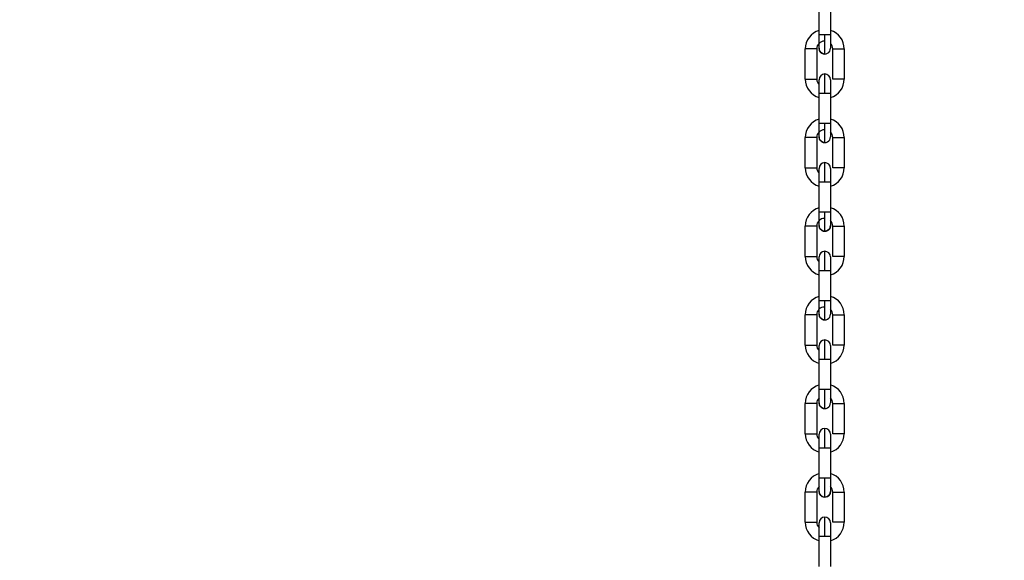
# Model space of a CAD drawing. Header units: inches. Extents: x 170 to 288, y 234 to 248.
# Tile 323 of 480: x 234.407 to 234.859, y 243.261 to 243.509. Entities that reach past the tile are written whole.
import ezdxf

# ---------------------------------------------------------------- set-up
doc = ezdxf.new("R2010")
doc.units = ezdxf.units.IN
doc.header["$LTSCALE"] = 0.25
doc.header["$MEASUREMENT"] = 0
doc.layers.add('ANNOTATIONS', color=1, linetype='Continuous')
doc.layers.add('STANDARD Z GUIDE MOTOR LH', color=7, linetype='Continuous')
doc.styles.add('ARIAL', font='arial.ttf', dxfattribs={"height": 0.09375})
doc.dimstyles.new('STANDARD$0', dxfattribs={"dimtxt": 0.09375, "dimasz": 0.09375, "dimexe": 0.03125, "dimexo": 0.046875, "dimgap": 0.09, "dimtad": 0, "dimtih": 1, "dimtoh": 1, "dimdec": 4, "dimzin": 0, "dimdsep": 46, "dimtxsty": 'ARIAL', "dimcen": 0.09, "dimadec": 0, "dimazin": 0, "dimtfac": 1, "dimtdec": 4, "dimtofl": 0, "dimtmove": 0, "dimatfit": 1, "dimfxl": 1, "dimtolj": 1, "dimtzin": 0, "dimarcsym": 0})

# ---------------------------------------------------------------- blocks, each defined once
blk = doc.blocks.new('*D51')
at = {"layer": 'ANNOTATIONS', "color": 0, "lineweight": -2, "transparency": 16777216}
for p, q in [((234.1246231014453, 244.1437778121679), (235.8395596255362, 244.1437778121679)), ((235.8083096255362, 244.0500278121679), (235.8083096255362, 242.2801168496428)), ((235.8083096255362, 240.2331944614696), (235.8083096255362, 242.0031054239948)), ((234.5308731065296, 240.1394444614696), (235.8395596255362, 240.1394444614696))]:
    blk.add_line(p, q, dxfattribs=at)
at = {"layer": 'ANNOTATIONS', "color": 0, "transparency": 16777216}
for points in [[(235.7926846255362, 244.0500278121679), (235.8239346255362, 244.0500278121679), (235.8083096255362, 244.1437778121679)], [(235.7926846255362, 240.2331944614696), (235.8239346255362, 240.2331944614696), (235.8083096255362, 240.1394444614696)]]:
    blk.add_solid(points, dxfattribs=at)
at = {"layer": 'defpoints', "color": 0, "transparency": 16777216}
for p in [(234.0777481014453, 244.1437778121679), (235.8083096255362, 244.1437778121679), (234.4839981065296, 240.1394444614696)]:
    blk.add_point(p, dxfattribs=at)
at = {"layer": 'ANNOTATIONS', "color": 0, "transparency": 16777216, "insert": (235.8083096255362, 242.1416111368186), "char_height": 0.09375, "attachment_point": 5, "style": 'ARIAL'}
blk.add_mtext('\\A1;OPENING HEIGHT', dxfattribs=at)

msp = doc.modelspace()

# ---------------------------------------------------------------- linework, layer by layer
at = {"layer": 'STANDARD Z GUIDE MOTOR LH'}
for p, q in [((234.7735320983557, 243.5018864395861), (234.773532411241, 243.5157972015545)), ((234.7787816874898, 243.5157971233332), (234.7787814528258, 243.5018863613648)), ((234.7672324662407, 243.4815557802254), (234.767232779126, 243.4954665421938)), ((234.7724821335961, 243.4954664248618), (234.7724818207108, 243.4815556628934)), ((234.7798308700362, 243.4815555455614), (234.7798311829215, 243.4954663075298)), ((234.7850805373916, 243.4954661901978), (234.7850802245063, 243.4815554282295)), ((234.7735312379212, 243.4612250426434), (234.7735315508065, 243.4751358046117)), ((234.7735315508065, 243.4751358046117), (234.7761561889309, 243.4751358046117)), ((234.7787809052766, 243.4751356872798), (234.7787805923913, 243.4612249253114)), ((234.7761559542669, 243.4612250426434), (234.7735312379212, 243.4612250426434)), ((234.7672316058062, 243.4408943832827), (234.7672319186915, 243.454805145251)), ((234.7724812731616, 243.4548050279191), (234.7724809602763, 243.4408942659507)), ((234.779830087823, 243.4408941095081), (234.779830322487, 243.4548048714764)), ((234.7850796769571, 243.4548047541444), (234.7850794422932, 243.4408939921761)), ((234.773530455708, 243.4205636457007), (234.773530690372, 243.434474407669)), ((234.7787800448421, 243.4344742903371), (234.7787798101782, 243.4205635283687)), ((234.767230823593, 243.4002329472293), (234.767231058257, 243.4141437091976)), ((234.7724804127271, 243.4141436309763), (234.7724801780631, 243.4002328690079)), ((234.7798292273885, 243.4002327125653), (234.7798295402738, 243.4141434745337)), ((234.7850788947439, 243.4141433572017), (234.7850785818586, 243.4002325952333)), ((234.7735295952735, 243.3799022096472), (234.7735299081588, 243.3938129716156)), ((234.7787792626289, 243.3938128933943), (234.7787789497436, 243.3799021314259)), ((234.7672299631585, 243.3595715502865), (234.7672302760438, 243.3734823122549)), ((234.7724796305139, 243.3734821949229), (234.7724793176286, 243.3595714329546)), ((234.779828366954, 243.3595712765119), (234.7798286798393, 243.3734820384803)), ((234.7850780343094, 243.373481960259), (234.7850777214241, 243.3595711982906)), ((234.7735288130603, 243.3392408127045), (234.7735290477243, 243.3531515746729)), ((234.7735290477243, 243.3531515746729), (234.77615376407, 243.3531515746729)), ((234.7787784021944, 243.3531514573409), (234.7787780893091, 243.3392406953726)), ((234.7761534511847, 243.3392408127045), (234.7735288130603, 243.3392408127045)), ((234.7672291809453, 243.3189101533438), (234.7672294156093, 243.3328209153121)), ((234.7724787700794, 243.3328207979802), (234.7724784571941, 243.3189100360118)), ((234.7798275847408, 243.3189098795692), (234.7798278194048, 243.3328206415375)), ((234.7850771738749, 243.3328205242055), (234.7850769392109, 243.3189097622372)), ((234.7735283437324, 243.3163925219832), (234.7735283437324, 243.3186580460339)), ((234.7735279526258, 243.2985794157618), (234.7735282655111, 243.3124901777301)), ((234.7787775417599, 243.3124900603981), (234.7787773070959, 243.2985792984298)), ((234.7672283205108, 243.2782487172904), (234.7672286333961, 243.2921594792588)), ((234.7724779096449, 243.2921594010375), (234.7724776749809, 243.2782486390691)), ((234.7798267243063, 243.2782484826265), (234.7798270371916, 243.2921592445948)), ((234.7850763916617, 243.2921591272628), (234.7850760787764, 243.2782483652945)), ((234.7735270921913, 243.2579179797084), (234.7735274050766, 243.2718287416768)), ((234.7787767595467, 243.2718286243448), (234.7787764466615, 243.2579178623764))]:
    msp.add_line(p, q, dxfattribs=at)
at = {"layer": 'STANDARD Z GUIDE MOTOR LH', "flags": 128}
for points in [[(234.7735319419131, 243.495718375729), (234.7735319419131, 243.4961879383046), (234.7735320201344, 243.4967579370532), (234.7735320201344, 243.4995260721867), (234.7735320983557, 243.500683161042), (234.7735320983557, 243.5018864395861)], [(234.7761567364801, 243.5018864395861), (234.7751523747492, 243.5018864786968), (234.7737318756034, 243.5018864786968), (234.7735320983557, 243.5018864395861)], [(234.7761565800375, 243.4930936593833), (234.7761565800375, 243.4945755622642), (234.7761566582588, 243.4956690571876), (234.7761566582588, 243.4970014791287), (234.7761567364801, 243.4985216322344), (234.7761567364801, 243.5018864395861)], [(234.7787814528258, 243.5018863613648), (234.7785816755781, 243.5018863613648), (234.7780126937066, 243.5018864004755), (234.7771611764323, 243.5018864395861), (234.7761567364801, 243.5018864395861)], [(234.7787814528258, 243.5018863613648), (234.7787814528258, 243.5006830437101), (234.7787813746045, 243.4995259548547), (234.7787813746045, 243.4975248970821), (234.7787812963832, 243.4967578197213), (234.7787812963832, 243.4957182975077)], [(234.7724821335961, 243.4954664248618), (234.7722822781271, 243.4954664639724), (234.7717133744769, 243.4954665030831), (234.7708618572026, 243.4954665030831), (234.7698574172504, 243.4954665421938), (234.767232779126, 243.4954665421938)], [(234.7761565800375, 243.4930936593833), (234.7751521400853, 243.4932934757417), (234.7743007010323, 243.4938624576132), (234.7737317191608, 243.4947139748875), (234.7735319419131, 243.495718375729)], [(234.7798311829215, 243.4954663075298), (234.781451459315, 243.4954663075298), (234.7824558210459, 243.4954662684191), (234.7834602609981, 243.4954662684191), (234.7843117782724, 243.4954662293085), (234.7848807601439, 243.4954661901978), (234.7850805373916, 243.4954661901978)], [(234.7672324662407, 243.4815557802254), (234.7698571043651, 243.4815557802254), (234.7708615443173, 243.4815557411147), (234.7717130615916, 243.4815557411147), (234.7722820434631, 243.4815557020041), (234.7724818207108, 243.4815556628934)], [(234.7735315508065, 243.4751358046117), (234.7735315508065, 243.4763391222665), (234.7735316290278, 243.4774961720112), (234.7735316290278, 243.4808341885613), (234.7735317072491, 243.4811851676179)], [(234.7735316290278, 243.4808341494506), (234.7735317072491, 243.4811851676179), (234.7735317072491, 243.4813036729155)], [(234.7761561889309, 243.4751358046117), (234.7761562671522, 243.4768511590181), (234.7761562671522, 243.4785005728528), (234.7761563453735, 243.4800207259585), (234.7761563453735, 243.4824465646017), (234.7761564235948, 243.483259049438), (234.7761564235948, 243.48392831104)], [(234.7787809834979, 243.4813035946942), (234.7787809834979, 243.4785622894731), (234.7787809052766, 243.4774958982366), (234.7787809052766, 243.4751355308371)], [(234.7850802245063, 243.4815554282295), (234.7848804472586, 243.4815554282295), (234.7843114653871, 243.4815554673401), (234.7834599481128, 243.4815555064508), (234.7824555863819, 243.4815555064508), (234.7814511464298, 243.4815555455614), (234.7798308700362, 243.4815555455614)], [(234.7761561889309, 243.4751358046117), (234.7771606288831, 243.4751357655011), (234.7780121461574, 243.4751357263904), (234.7785811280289, 243.4751357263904), (234.7787809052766, 243.4751356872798)], [(234.7735311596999, 243.4550569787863), (234.7735311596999, 243.4577982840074), (234.7735312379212, 243.4588646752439), (234.7735312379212, 243.4612250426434)], [(234.776155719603, 243.4524322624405), (234.7761557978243, 243.4526012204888), (234.7761557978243, 243.4550076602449), (234.7761558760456, 243.456340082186), (234.7761558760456, 243.4595096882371), (234.7761559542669, 243.4612250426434)], [(234.7787805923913, 243.4612249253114), (234.7785808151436, 243.4612249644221), (234.7780118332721, 243.4612249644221), (234.7771603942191, 243.4612250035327), (234.7761559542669, 243.4612250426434)], [(234.7787805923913, 243.4612249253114), (234.7787805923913, 243.4588645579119), (234.77878051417, 243.4577981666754), (234.77878051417, 243.4550568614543)], [(234.7724812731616, 243.4548050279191), (234.7722814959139, 243.4548050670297), (234.7717125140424, 243.4548050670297), (234.7708609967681, 243.4548051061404), (234.7698565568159, 243.4548051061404), (234.768852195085, 243.454805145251), (234.7672319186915, 243.454805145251)], [(234.776155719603, 243.4524322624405), (234.7751513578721, 243.4526320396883), (234.7742998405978, 243.4532010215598), (234.7737309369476, 243.4540525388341), (234.7735311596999, 243.4550569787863)], [(234.779830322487, 243.4548048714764), (234.7800300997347, 243.4548048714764), (234.7805990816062, 243.4548049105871), (234.7814505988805, 243.4548048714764), (234.7824550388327, 243.4548048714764), (234.7834594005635, 243.4548048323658), (234.7843109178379, 243.4548048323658), (234.7848798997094, 243.4548047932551), (234.7850796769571, 243.4548047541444)], [(234.7672316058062, 243.4408943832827), (234.7688518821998, 243.4408943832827), (234.7698563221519, 243.440894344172), (234.7708607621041, 243.440894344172), (234.7717122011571, 243.4408943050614), (234.7722811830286, 243.4408943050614), (234.7724809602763, 243.4408942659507)], [(234.7735307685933, 243.4383767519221), (234.7735308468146, 243.4388356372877), (234.7735308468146, 243.4406422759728)], [(234.7761554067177, 243.4344743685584), (234.7761554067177, 243.4361897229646), (234.776155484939, 243.43783917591), (234.776155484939, 243.4406916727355), (234.7761555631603, 243.4417851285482), (234.7761555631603, 243.4432669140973)], [(234.7787802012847, 243.4406421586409), (234.7787802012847, 243.4396026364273)], [(234.7850794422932, 243.4408939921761), (234.7848795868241, 243.4408940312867), (234.7843106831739, 243.4408940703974), (234.7834591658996, 243.4408940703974), (234.7824547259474, 243.4408941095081), (234.7814502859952, 243.4408941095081), (234.7805988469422, 243.4408941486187), (234.7800298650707, 243.4408941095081), (234.779830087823, 243.4408941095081)], [(234.773530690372, 243.434474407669), (234.7735307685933, 243.4356776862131), (234.7735307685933, 243.4379010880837), (234.7735308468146, 243.4388357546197)], [(234.7787801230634, 243.4356776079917), (234.7787800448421, 243.4344742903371)], [(234.7787802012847, 243.4396027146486), (234.7787801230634, 243.4388356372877)], [(234.7787801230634, 243.4388355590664), (234.7787801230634, 243.4356774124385)], [(234.773530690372, 243.434474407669), (234.7751509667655, 243.434474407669), (234.7761554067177, 243.4344743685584)], [(234.7761554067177, 243.4344743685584), (234.7771598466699, 243.4344743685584), (234.7780112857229, 243.4344743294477), (234.7785802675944, 243.4344742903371), (234.7787800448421, 243.4344742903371)], [(234.7735302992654, 243.4143955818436), (234.7735302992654, 243.4154351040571), (234.7735303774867, 243.416202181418), (234.7735303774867, 243.4193603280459), (234.773530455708, 243.4205636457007)], [(234.7761550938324, 243.42056360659), (234.7751506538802, 243.4205636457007), (234.773530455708, 243.4205636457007)], [(234.7761549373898, 243.4117708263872), (234.7761549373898, 243.4132527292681), (234.7761550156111, 243.4143462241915), (234.7761550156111, 243.4171987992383), (234.7761550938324, 243.4188482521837), (234.7761550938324, 243.42056360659)], [(234.7787798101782, 243.4205635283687), (234.7785799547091, 243.4205635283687), (234.7780110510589, 243.4205635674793), (234.7771595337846, 243.42056360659), (234.7761550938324, 243.42056360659)], [(234.7787798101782, 243.4205635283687), (234.7787797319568, 243.4193602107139), (234.7787797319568, 243.4171367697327), (234.7787796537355, 243.416202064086), (234.7787796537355, 243.4143954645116)], [(234.7724804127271, 243.4141436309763), (234.7722806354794, 243.4141436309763), (234.7717116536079, 243.414143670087), (234.7708602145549, 243.414143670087), (234.7698557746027, 243.4141437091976), (234.7688513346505, 243.4141437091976), (234.7679998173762, 243.4141437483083), (234.767430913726, 243.4141437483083), (234.767231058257, 243.4141437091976)], [(234.7761549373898, 243.4117708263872), (234.7751504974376, 243.4119706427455), (234.7742990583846, 243.4125396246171), (234.7737300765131, 243.4133911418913), (234.7735302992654, 243.4143955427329)], [(234.7787796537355, 243.4143954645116), (234.7785798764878, 243.4133910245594), (234.7780108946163, 243.4125395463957), (234.777159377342, 243.4119706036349), (234.7761549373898, 243.4117708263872)], [(234.7798295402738, 243.4141434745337), (234.781449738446, 243.4141434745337), (234.7824541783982, 243.414143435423), (234.7834586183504, 243.414143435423), (234.7843101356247, 243.4141433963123), (234.7848790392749, 243.4141433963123), (234.7850788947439, 243.4141433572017)], [(234.767230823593, 243.4002329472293), (234.7674306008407, 243.4002329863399), (234.7688510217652, 243.4002329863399), (234.7708599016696, 243.4002329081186), (234.7717114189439, 243.4002329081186), (234.7722803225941, 243.4002328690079), (234.7724801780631, 243.4002328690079)], [(234.7735299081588, 243.3938129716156), (234.7735299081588, 243.3961733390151), (234.7735299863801, 243.397239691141), (234.7735299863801, 243.3999808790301)], [(234.7761545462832, 243.3938129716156), (234.7761546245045, 243.3955283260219), (234.7761546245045, 243.3986978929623), (234.7761547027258, 243.4000302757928), (234.7761547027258, 243.4026054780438)], [(234.7787793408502, 243.3999807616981), (234.7787793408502, 243.397239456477), (234.7787792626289, 243.3961730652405), (234.7787792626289, 243.393812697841)], [(234.7850785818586, 243.4002325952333), (234.7848788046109, 243.400232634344), (234.7843098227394, 243.400232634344), (234.7834583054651, 243.4002326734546), (234.7824538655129, 243.4002326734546), (234.7814495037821, 243.4002327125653), (234.7798292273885, 243.4002327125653)], [(234.7787793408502, 243.397239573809), (234.7787792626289, 243.3961732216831)], [(234.7735299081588, 243.3938129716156), (234.7737296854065, 243.3938130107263), (234.774298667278, 243.3938130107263), (234.775150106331, 243.3938129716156), (234.7761545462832, 243.3938129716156)], [(234.7761545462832, 243.3938129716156), (234.7771589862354, 243.3938129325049), (234.7780105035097, 243.3938129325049), (234.7785794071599, 243.3938128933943), (234.7787792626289, 243.3938128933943)], [(234.7735295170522, 243.3737341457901), (234.7735295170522, 243.3775418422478), (234.7735295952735, 243.3786988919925), (234.7735295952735, 243.3799022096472)], [(234.7761543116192, 243.3799022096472), (234.7751498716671, 243.3799022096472), (234.7742983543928, 243.3799022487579), (234.7737293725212, 243.3799022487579), (234.7735295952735, 243.3799022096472)], [(234.7761540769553, 243.3711094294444), (234.7761540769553, 243.3717787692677), (234.7761541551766, 243.3725913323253), (234.7761541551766, 243.3750172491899), (234.7761542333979, 243.3765374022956), (234.7761542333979, 243.3781868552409), (234.7761543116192, 243.3799022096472)], [(234.7787789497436, 243.3799021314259), (234.7785791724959, 243.3799021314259), (234.7780101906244, 243.3799021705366), (234.7771586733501, 243.3799021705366), (234.7761543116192, 243.3799022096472)], [(234.7787789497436, 243.3799021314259), (234.7787789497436, 243.3786988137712), (234.7787788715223, 243.3775417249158), (234.7787788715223, 243.3747735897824), (234.778778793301, 243.3742035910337), (234.778778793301, 243.3737340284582)], [(234.7724796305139, 243.3734821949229), (234.7722797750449, 243.3734822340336), (234.7717108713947, 243.3734822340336), (234.7708593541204, 243.3734822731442), (234.7698549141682, 243.3734823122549), (234.7672302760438, 243.3734823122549)], [(234.7761540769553, 243.3711094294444), (234.7751497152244, 243.3713092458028), (234.7742981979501, 243.3718782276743), (234.7737292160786, 243.3727297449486), (234.7735295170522, 243.3737341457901)], [(234.7798286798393, 243.3734820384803), (234.780028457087, 243.3734820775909), (234.7814489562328, 243.3734820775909), (234.782453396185, 243.3734820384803), (234.7834577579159, 243.3734819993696), (234.7843092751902, 243.3734819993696), (234.7848782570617, 243.373481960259), (234.7850780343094, 243.373481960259)], [(234.7672299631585, 243.3595715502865), (234.7698546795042, 243.3595715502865), (234.7708590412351, 243.3595715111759), (234.7717105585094, 243.3595714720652), (234.7722795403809, 243.3595714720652), (234.7724793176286, 243.3595714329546)], [(234.7735290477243, 243.3531515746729), (234.7735290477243, 243.3543548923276), (234.7735291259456, 243.3555119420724), (234.7735291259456, 243.3582799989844), (234.7735292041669, 243.3588499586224)], [(234.7735291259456, 243.3582799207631), (234.7735292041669, 243.3588499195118), (234.7735292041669, 243.3593194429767)], [(234.77615376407, 243.3531515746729), (234.77615376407, 243.3565163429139), (234.7761538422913, 243.358036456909), (234.7761538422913, 243.3604623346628), (234.7761539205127, 243.3612748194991), (234.7761539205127, 243.3619440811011)], [(234.778778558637, 243.3593193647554), (234.778778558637, 243.359200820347), (234.7787784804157, 243.3588498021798), (234.7787784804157, 243.3555116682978), (234.7787784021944, 243.3543545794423), (234.7787784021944, 243.3531512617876)], [(234.7850777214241, 243.3595711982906), (234.7848779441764, 243.3595711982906), (234.7843089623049, 243.3595712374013), (234.7834575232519, 243.3595712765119), (234.7824530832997, 243.3595712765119), (234.7814486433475, 243.3595713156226), (234.7800282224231, 243.3595713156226), (234.779828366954, 243.3595712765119)], [(234.77615376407, 243.3531515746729), (234.7771581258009, 243.3531515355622), (234.7780096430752, 243.3531514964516), (234.7785786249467, 243.3531514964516), (234.7787784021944, 243.3531514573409)], [(234.7735286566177, 243.3330727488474), (234.7735286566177, 243.3348793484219), (234.773528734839, 243.3358140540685), (234.773528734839, 243.3380374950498), (234.7735288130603, 243.3392408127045)], [(234.7761532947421, 243.3304480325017), (234.7761532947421, 243.333023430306), (234.7761533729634, 243.3343558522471), (234.7761533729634, 243.3375254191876), (234.7761534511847, 243.3392408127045)], [(234.7787780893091, 243.3392406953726), (234.7785783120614, 243.3392407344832), (234.7780093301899, 243.3392407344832), (234.7771578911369, 243.3392407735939), (234.7761534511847, 243.3392408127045)], [(234.7787780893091, 243.3392406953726), (234.7787780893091, 243.336880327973), (234.7787780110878, 243.3358139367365), (234.7787780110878, 243.3330726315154)], [(234.7724787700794, 243.3328207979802), (234.7722789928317, 243.3328207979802), (234.7717100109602, 243.3328208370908), (234.7708584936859, 243.3328208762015), (234.769854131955, 243.3328208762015), (234.7688496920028, 243.3328209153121), (234.7672294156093, 243.3328209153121)], [(234.7761532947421, 243.330447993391), (234.7751488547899, 243.3306478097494), (234.7742973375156, 243.3312167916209), (234.7737284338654, 243.3320683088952), (234.7735286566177, 243.3330727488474)], [(234.7798278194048, 243.3328206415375), (234.7824525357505, 243.3328206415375), (234.7834569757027, 243.3328206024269), (234.7843084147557, 243.3328205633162), (234.7848773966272, 243.3328205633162), (234.7850771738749, 243.3328205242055)], [(234.7672291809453, 243.3189101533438), (234.7688493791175, 243.3189101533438), (234.7698538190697, 243.3189101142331), (234.7708582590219, 243.3189101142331), (234.7717097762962, 243.3189100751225), (234.7722786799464, 243.3189100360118), (234.7724784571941, 243.3189100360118)], [(234.7761529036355, 243.3124901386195), (234.7761529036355, 243.3142054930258), (234.7761529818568, 243.3158549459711), (234.7761529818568, 243.3173750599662), (234.7761530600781, 243.3187074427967), (234.7761530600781, 243.3212826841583)], [(234.7787776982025, 243.318657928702), (234.7787776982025, 243.3168513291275), (234.7787776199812, 243.3159166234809), (234.7787776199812, 243.3136931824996), (234.7787775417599, 243.3124898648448)], [(234.7850769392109, 243.3189097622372), (234.7848771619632, 243.3189098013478), (234.7843081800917, 243.3189098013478), (234.7834566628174, 243.3189098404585), (234.7824522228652, 243.3189098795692), (234.7798275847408, 243.3189098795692)], [(234.7735282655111, 243.3124901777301), (234.7735282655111, 243.3159168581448), (234.7735283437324, 243.3168515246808)], [(234.7735282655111, 243.3124901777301), (234.7751484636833, 243.3124901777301), (234.7761529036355, 243.3124901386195)], [(234.7761529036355, 243.3124901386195), (234.7771573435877, 243.3124901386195), (234.778008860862, 243.3124900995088), (234.7785777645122, 243.3124900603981), (234.7787775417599, 243.3124900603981)], [(234.7735277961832, 243.292411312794), (234.7735277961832, 243.2928808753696), (234.7735278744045, 243.2934508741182), (234.7735278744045, 243.2962190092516), (234.7735279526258, 243.2973760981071), (234.7735279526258, 243.2985794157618)], [(234.7761525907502, 243.2985793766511), (234.7751482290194, 243.2985794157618), (234.7735279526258, 243.2985794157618)], [(234.7761524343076, 243.2897865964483), (234.7761524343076, 243.2912684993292), (234.7761525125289, 243.2923619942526), (234.7761525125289, 243.2952145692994), (234.7761525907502, 243.2968640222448), (234.7761525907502, 243.2985793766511)], [(234.7787773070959, 243.2985792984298), (234.7785775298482, 243.2985792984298), (234.7780085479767, 243.2985793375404), (234.7771570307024, 243.2985793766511), (234.7761525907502, 243.2985793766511)], [(234.7787773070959, 243.2985792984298), (234.7787772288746, 243.2973759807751), (234.7787772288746, 243.2942178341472), (234.7787771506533, 243.2934507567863), (234.7787771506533, 243.2924112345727)], [(234.7724779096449, 243.2921594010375), (234.7722781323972, 243.2921594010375), (234.771709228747, 243.2921594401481), (234.7708577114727, 243.2921594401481), (234.7698532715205, 243.2921594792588), (234.7688488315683, 243.2921594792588), (234.767997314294, 243.2921595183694), (234.7674284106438, 243.2921595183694), (234.7672286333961, 243.2921594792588)], [(234.7761524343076, 243.2897865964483), (234.7751479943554, 243.2899864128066), (234.7742965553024, 243.2905553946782), (234.7737275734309, 243.2914069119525), (234.7735277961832, 243.292411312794)], [(234.7787771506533, 243.2924112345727), (234.7785773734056, 243.2914067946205), (234.7780083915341, 243.2905553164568), (234.7771568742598, 243.289986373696), (234.7761524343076, 243.2897865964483)], [(234.7798270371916, 243.2921592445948), (234.7814473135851, 243.2921592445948), (234.782451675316, 243.2921592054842), (234.7834561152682, 243.2921592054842), (234.7843076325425, 243.2921591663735), (234.784876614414, 243.2921591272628), (234.7850763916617, 243.2921591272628)], [(234.7672283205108, 243.2782487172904), (234.7674280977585, 243.2782487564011), (234.76799707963, 243.2782487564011), (234.7688485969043, 243.2782487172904), (234.7698529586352, 243.2782487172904), (234.7708573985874, 243.2782486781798), (234.7717089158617, 243.2782486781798), (234.7722778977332, 243.2782486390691), (234.7724776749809, 243.2782486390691)], [(234.7735274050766, 243.2718287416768), (234.7735274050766, 243.2730320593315), (234.7735274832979, 243.2741891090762), (234.7735274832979, 243.2778781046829)], [(234.7735274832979, 243.2778781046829), (234.7735275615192, 243.2779966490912)], [(234.776152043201, 243.2718287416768), (234.7761521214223, 243.273544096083), (234.7761521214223, 243.2751935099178), (234.7761521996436, 243.2767136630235), (234.7761521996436, 243.279951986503), (234.776152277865, 243.2804523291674), (234.776152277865, 243.2806212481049)], [(234.778776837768, 243.2779965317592), (234.778776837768, 243.2752553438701), (234.7787767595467, 243.2741889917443)], [(234.7850760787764, 243.2782483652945), (234.7848763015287, 243.2782483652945), (234.7843073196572, 243.2782484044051), (234.7834558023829, 243.2782484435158), (234.782451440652, 243.2782484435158), (234.7814470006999, 243.2782484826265), (234.7798267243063, 243.2782484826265)], [(234.778776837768, 243.2752552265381), (234.7787767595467, 243.2741888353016), (234.7787767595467, 243.2718284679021)], [(234.7735274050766, 243.2718287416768), (234.7737271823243, 243.2718287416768), (234.7742961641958, 243.2718287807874), (234.7751476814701, 243.2718287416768), (234.776152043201, 243.2718287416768)], [(234.776152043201, 243.2718287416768), (234.7771564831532, 243.2718287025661), (234.7780080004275, 243.2718287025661), (234.778576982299, 243.2718286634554), (234.7787767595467, 243.2718286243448)]]:
    msp.add_lwpolyline(points, dxfattribs=at)
at = {"layer": 'STANDARD Z GUIDE MOTOR LH'}
for centre, radius, start, end in [((234.776025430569, 243.4954663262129), 0.00879265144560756, 106.4727034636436, 179.9985925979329), ((234.7762878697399, 243.4954663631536), 0.008792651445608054, 359.9988299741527, 73.52471910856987), ((234.7760254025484, 243.4954663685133), 0.003543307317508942, 89.99882997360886, 179.9988299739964), ((234.7761566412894, 243.4957183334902), 0.002624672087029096, 179.9988299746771, 359.9994094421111), ((234.7762878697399, 243.4954663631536), 0.00354330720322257, 359.9988299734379, 45.27391868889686), ((234.7760251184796, 243.481555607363), 0.008792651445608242, 179.9988299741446, 253.5247191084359), ((234.7760251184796, 243.481555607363), 0.003543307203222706, 179.9988299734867, 225.2740657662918), ((234.7761563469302, 243.4813036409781), 0.002624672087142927, 359.979854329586, 179.9798341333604), ((234.7762875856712, 243.4815556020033), 0.008792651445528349, 286.4729408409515, 359.9988299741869), ((234.7760245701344, 243.4548049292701), 0.00879265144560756, 106.4727034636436, 179.9985925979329), ((234.7762870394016, 243.4548049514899), 0.008792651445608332, 359.9988299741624, 73.52471910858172), ((234.7760245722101, 243.4548049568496), 0.003543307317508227, 89.99882997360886, 179.9988299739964), ((234.7761558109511, 243.4550569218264), 0.002624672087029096, 179.9988299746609, 359.9994094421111), ((234.7762870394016, 243.4548049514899), 0.00354330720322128, 359.9988299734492, 45.27391868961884), ((234.7760242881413, 243.4408941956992), 0.008792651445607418, 179.9988299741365, 253.5247190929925), ((234.7760242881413, 243.4408941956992), 0.003543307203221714, 179.9988299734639, 225.2739186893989), ((234.7761555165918, 243.4406422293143), 0.002624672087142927, 359.979854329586, 179.9798341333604), ((234.7762867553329, 243.4408941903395), 0.008792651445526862, 286.4729408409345, 359.9988299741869), ((234.7760237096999, 243.4141434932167), 0.00879265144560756, 106.4727034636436, 179.9985925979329), ((234.7762862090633, 243.4141435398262), 0.00879265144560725, 359.9988299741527, 73.52471910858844), ((234.7760237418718, 243.4141435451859), 0.003543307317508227, 89.99882997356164, 179.9988299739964), ((234.7761549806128, 243.4143955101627), 0.002624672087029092, 179.9988299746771, 359.9988364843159), ((234.7762862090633, 243.4141435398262), 0.003543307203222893, 359.9988299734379, 45.27422797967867), ((234.776023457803, 243.4002327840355), 0.008792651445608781, 179.9988299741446, 253.5247190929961), ((234.776023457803, 243.4002327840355), 0.003543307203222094, 179.9988299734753, 225.2739186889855), ((234.7761546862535, 243.3999808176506), 0.002624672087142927, 359.979854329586, 179.9798341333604), ((234.7762859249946, 243.4002327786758), 0.008792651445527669, 286.4729408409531, 359.9988299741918), ((234.7760229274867, 243.373482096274), 0.00879265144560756, 106.4727034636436, 179.9985925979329), ((234.776285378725, 243.3734821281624), 0.00879265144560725, 359.9988299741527, 73.52471910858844), ((234.7760229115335, 243.3734821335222), 0.003543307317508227, 89.99882997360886, 179.9988299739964), ((234.7761541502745, 243.373734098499), 0.002624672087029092, 179.9988299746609, 359.9994094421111), ((234.776285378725, 243.3734821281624), 0.003543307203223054, 359.9988299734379, 45.27424653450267), ((234.7760226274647, 243.3595713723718), 0.008792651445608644, 179.9988299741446, 253.5247191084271), ((234.7760226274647, 243.3595713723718), 0.003543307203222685, 179.9988299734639, 225.2740896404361), ((234.7761538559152, 243.3593194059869), 0.002624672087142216, 359.9798543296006, 179.9798341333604), ((234.7762850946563, 243.3595713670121), 0.008792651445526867, 286.4729408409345, 359.9988299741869), ((234.7760220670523, 243.3328206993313), 0.00879265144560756, 106.4727034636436, 179.9985925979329), ((234.7762845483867, 243.3328207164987), 0.00879265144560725, 359.9988299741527, 73.52471910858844), ((234.7760220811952, 243.3328207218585), 0.003543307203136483, 134.7238657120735, 179.9988299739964), ((234.7761533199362, 243.3330726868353), 0.002624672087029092, 179.9988299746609, 359.9994094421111), ((234.7762845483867, 243.3328207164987), 0.003543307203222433, 359.9988299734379, 45.2742177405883), ((234.7760217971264, 243.3189099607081), 0.00879265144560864, 179.9988299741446, 253.5247191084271), ((234.7760217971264, 243.3189099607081), 0.003543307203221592, 179.9988299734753, 225.2739186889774), ((234.7761530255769, 243.3186579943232), 0.002624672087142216, 359.979854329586, 179.9798341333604), ((234.776284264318, 243.3189099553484), 0.008792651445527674, 286.4729408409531, 359.9988299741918), ((234.7760300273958, 243.2921592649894), 0.00879265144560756, 106.4727034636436, 179.9985925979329), ((234.7762837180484, 243.292159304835), 0.008792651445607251, 359.9988299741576, 73.52471910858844), ((234.7760212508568, 243.2921593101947), 0.003543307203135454, 134.7241327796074, 179.9988299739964), ((234.7761524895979, 243.2924112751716), 0.002624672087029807, 179.9988299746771, 359.9988364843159), ((234.7762837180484, 243.292159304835), 0.003543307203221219, 359.9988299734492, 45.27391868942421), ((234.7760209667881, 243.2782485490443), 0.008792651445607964, 179.9988299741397, 253.5247191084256), ((234.7760209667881, 243.2782485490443), 0.003543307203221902, 179.9988299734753, 225.2739186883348), ((234.7761521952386, 243.2779965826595), 0.002624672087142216, 359.979854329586, 179.9798341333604), ((234.7762834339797, 243.2782485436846), 0.00879265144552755, 286.4729408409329, 359.998829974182)]:
    msp.add_arc(centre, radius, start, end, dxfattribs=at)

# ---------------------------------------------------------------- dimensions: what is measured, and where the dimension line sits
at = {"layer": 'ANNOTATIONS'}
dim = msp.add_linear_dim(base=(235.8083096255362, 244.1437778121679), p1=(234.4839981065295, 240.1394444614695), p2=(234.0777481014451, 244.1437778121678), angle=90, text='OPENING HEIGHT', dimstyle='STANDARD$0', dxfattribs=at)
dim.commit()
dim.dimension.update_dxf_attribs({"geometry": '*D51', "text_midpoint": (235.8083096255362, 242.1416111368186)})

doc.saveas('drawing.dxf')
